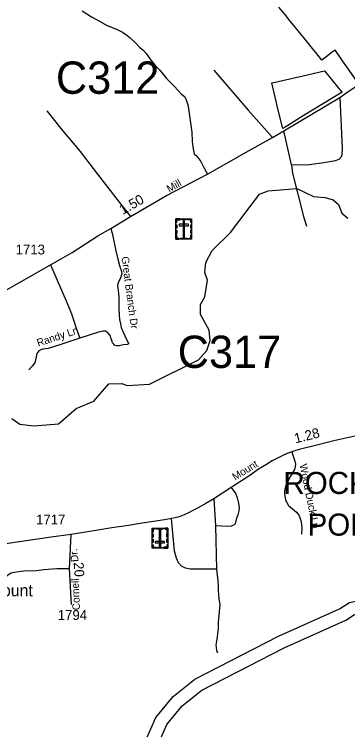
# Model space of a CAD drawing. Extents: x 2220236 to 2384410, y 720751 to 894131.
# Drawn here: x 2336418 to 2340644, y 787885 to 796965 of the extents above; entities that cross this region are included whole.
import ezdxf

# ---------------------------------------------------------------- set-up
doc = ezdxf.new("R2010")
doc.units = 0
doc.layers.add('Default', color=7, linetype='Continuous')

msp = doc.modelspace()

# ---------------------------------------------------------------- linework, layer by layer
at = {"layer": 'Default'}
for p, q in [((2339932.3, 795055.8), (2339835, 795488.4)), ((2338948.1, 790815.6), (2338967.6, 790473.8)), ((2338967.6, 790473.8), (2338980.3, 789922.1))]:
    msp.add_line(p, q, dxfattribs=at)
for points in [[(2337278.1, 797008), (2337397.5, 796935), (2337497, 796877.5), (2337596.5, 796824.4), (2337713.7, 796775.7), (2337791, 796738.1), (2337844.1, 796702.7), (2337888.3, 796665.1), (2337954.7, 796603.1), (2338005.5, 796547.8), (2338052, 796510.2), (2338094, 796463.7), (2338136, 796399.6), (2338202.3, 796315.5), (2338262, 796258), (2338348.2, 796149.5), (2338447.7, 796050), (2338534, 795957.1), (2338578.2, 795917.2), (2338587, 795901.7), (2338602.5, 795868.6), (2338615.8, 795815.5), (2338626.8, 795771.2), (2338637.9, 795678.3), (2338668.8, 795468.1), (2338673.3, 795350.8), (2338679.9, 795282.2), (2338688.7, 795235.8), (2338697.6, 795196), (2338708.6, 795180.5), (2338721.9, 795171.6), (2338744, 795149.5), (2338781.6, 795098.6), (2338823.6, 795014.5), (2338866.6, 794937.5)], [(2340770.8, 796104.5), (2340626.2, 796310.7), (2340610, 796334), (2340563, 796401.1), (2340488.2, 796508), (2340485.8, 796511.6), (2340453.5, 796487.3), (2340385, 796435.6), (2340318, 796385.1), (2340239.8, 796481), (2340215.2, 796511.2), (2340130, 796616), (2340079.2, 796678.4), (2340017.5, 796754.6), (2339962.5, 796822.6), (2339916.5, 796879.6), (2339847.2, 796965.2), (2339772.8, 797057.2)], [(2340770.8, 796104.5), (2340626.2, 796310.7), (2340610, 796334), (2340563, 796401.1), (2340488.2, 796508), (2340485.8, 796511.6), (2340453.5, 796487.3), (2340385, 796435.6), (2340318, 796385.1), (2340239.8, 796481), (2340215.2, 796511.2), (2340130, 796616), (2340079.2, 796678.4), (2340017.5, 796754.6), (2339962.5, 796822.6), (2339916.5, 796879.6), (2339847.2, 796965.2), (2339772.8, 797057.2)], [(2336234.6, 793422.4), (2336876.5, 793783.6), (2337003.6, 793857), (2337150.5, 793942.8), (2337477.8, 794154.7), (2337639.7, 794247.5), (2337890.1, 794400.6), (2338347.2, 794663.5), (2338866.6, 794937.5), (2339356.6, 795214.8), (2339691.2, 795400.2), (2339835, 795488.4), (2340543.2, 795909.9), (2340662.2, 795992.7), (2340809.6, 796092.1), (2340938.1, 796191.3), (2341045.1, 796281.9), (2341205.2, 796434.8), (2341288.9, 796513.6), (2341379.2, 796598.7), (2341508, 796703.8)], [(2338947.6, 796258), (2339383.2, 795747.9), (2339691.2, 795400.2)], [(2340543.2, 795909.9), (2340572.4, 795268.3), (2340569.1, 795177.7), (2340557.6, 795146.4), (2340532.9, 795121.6), (2340485.6, 795104.4), (2340371.8, 795083.2), (2340130.1, 795052.3), (2339932.3, 795055.8)], [(2336831.1, 795740.5), (2337008.9, 795518), (2337253.5, 795223.8), (2337470.9, 794937), (2337703.2, 794637.9), (2337890.1, 794400.6)], [(2339932.3, 795055.8), (2339945.4, 794949.9), (2340084, 794398), (2340121.7, 794274.4)], [(2336387.3, 791836.8), (2336488.2, 791762.1), (2336663.3, 791739.8), (2336979.3, 791769.1), (2337202.2, 791961.9), (2337426.3, 792056.5), (2337615.2, 792274.2), (2337781.3, 792277.7), (2337848.3, 792254.2), (2338131.3, 792272.3), (2338752.2, 792579.9), (2338859.2, 792699.1), (2338899.2, 792825.5), (2338889.2, 792956.4), (2338779.3, 793155.4), (2338777.2, 793280), (2338834.2, 793380.8), (2338865.2, 793588.9), (2338831.4, 793689.1), (2338846.3, 793814.5), (2338927.3, 793965.5), (2339158.2, 794194.8), (2339527.3, 794682.6), (2339635.4, 794723.1), (2340001.4, 794754.4), (2340210.4, 794654.6), (2340360.2, 794641), (2340461.3, 794609.1), (2340528.4, 794552.7), (2340571.2, 794442.9), (2340647.3, 794377)], [(2337639.7, 794247.5), (2337663.3, 794171.1), (2337705, 793964.6), (2337729.2, 793856.9), (2337752.2, 793777.8), (2337776.4, 793702), (2337780.2, 793675), (2337773.6, 793646.5), (2337760.5, 793608), (2337739.6, 793568.5), (2337731.9, 793545.4), (2337726.4, 793523.4), (2337728.6, 793493.7), (2337739.6, 793424.5), (2337745.1, 793369.6), (2337745.1, 793287.2), (2337744, 793227.1), (2337746.2, 793151.3), (2337752.8, 793090.8), (2337762.7, 793035.9), (2337774.7, 792989.7), (2337794.5, 792938.1), (2337819.8, 792885.4), (2337841.7, 792837), (2337868.1, 792781), (2337846.7, 792775.7), (2337799.4, 792768), (2337747.8, 792757), (2337711.6, 792755.9), (2337692.9, 792763.6), (2337677.6, 792777.9), (2337663.3, 792795.5), (2337654.5, 792823), (2337644.6, 792848.2), (2337633.1, 792888.9), (2337607.8, 792919.1), (2337588.1, 792936.7), (2337572.7, 792943.3), (2337544.1, 792943.3), (2337483.7, 792929), (2337248.2, 792856.5)], [(2336876.5, 793783.6), (2337003.6, 793495.1), (2337076.1, 793328.7), (2337106.6, 793258.6), (2337144.4, 793163), (2337169.2, 793087.2), (2337198.8, 792993.3), (2337248.2, 792856.5)], [(2337248.2, 792856.5), (2337159.8, 792826.8), (2336996.2, 792769.7), (2336849.1, 792723.3), (2336777.4, 792716.7), (2336747.5, 792704.3), (2336729.8, 792692.2), (2336704.1, 792659.9), (2336696.7, 792615.8), (2336677.6, 792539.6), (2336646.1, 792501.3), (2336602.6, 792454.7)], [(2340737, 791611.3), (2340467.5, 791550.1), (2340254, 791495.4), (2340027.5, 791440.7), (2339975.4, 791425), (2339937.1, 791413.2), (2339856.9, 791380.7), (2339769.7, 791340.3), (2339689, 791298.7), (2339614.8, 791253.1), (2339515.8, 791193.1), (2339392.2, 791104.6), (2339165.1, 790958.8), (2338948.1, 790815.6), (2338848, 790755.5), (2338750.3, 790700.8), (2338681.3, 790665.6), (2338626.6, 790635.6), (2338572, 790613.5), (2338509.5, 790588.7), (2338457.4, 790574.4), (2338411.6, 790565.7), (2338321.3, 790547.7), (2338182, 790526.8), (2338037.5, 790504.7), (2337867, 790477.3), (2337656.1, 790447.4), (2337374.8, 790401.8), (2337134, 790364)], [(2339937.1, 791413.2), (2339952.7, 791355.3), (2339973.5, 791291.6), (2339983.8, 791253.8), (2339980.3, 791223.8), (2339968.8, 791185.5), (2339917.8, 791103), (2339880.6, 791032.7), (2339855.3, 790970.4), (2339843.9, 790922.1), (2339844.5, 790874.1), (2339853.1, 790830.2), (2339857.4, 790796.4), (2339871.8, 790768.6), (2339896.1, 790731), (2339995.3, 790644.2), (2340023.7, 790606.5), (2340042.2, 790564.7), (2340056.7, 790522.8), (2340063.6, 790447.1), (2340060.5, 790364.9)], [(2339165.1, 790958.8), (2339226.7, 790876.7), (2339243.3, 790829), (2339260, 790761.2), (2339266.9, 790701.3), (2339263.2, 790663.3), (2339251.9, 790613.2), (2339230.5, 790552.9), (2339217.3, 790498.8), (2339205.4, 790486.7), (2339165.5, 790468.2), (2339119.6, 790465.6), (2338967.6, 790473.8)], [(2338980.3, 789922.1), (2338648.4, 789922.1), (2338588.2, 789935.5), (2338536, 789958.7), (2338499.5, 790002.3), (2338474.7, 790064.1), (2338449.6, 790149.7), (2338411.6, 790565.7)], [(2337134, 790364), (2336886.6, 790330.1), (2336567.7, 790283.3), (2336255.2, 790233.8), (2335961, 790189.5), (2335618.6, 790134.8), (2335138.1, 790061.8), (2334830.9, 790012.3), (2334649.4, 789987.7)], [(2337134, 790364), (2337112.7, 789927.6), (2337140.3, 789472.2)], [(2337112.7, 789927.6), (2336954.9, 789925.8), (2336791, 789915.9), (2336701.1, 789902.8), (2336539.3, 789896.8), (2336443.5, 789885.7), (2336377.7, 789870.8), (2336336.1, 789846.3), (2336302.4, 789807.9), (2336274.7, 789787.6), (2336252.8, 789773.5), (2336223.1, 789757.1), (2336151.6, 789724.1)], [(2338980.3, 789922.1), (2338998, 789774.3), (2339000.9, 789708.4), (2339001.5, 789652.4), (2339008, 789602.7), (2339012.8, 789542.6), (2339021.6, 789478.8), (2339009.4, 789332.8), (2339000.3, 789252.6), (2339001.2, 789170.6), (2338985, 789032.5), (2338973.9, 788956.4), (2338976.2, 788930.5), (2338982.7, 788888.5), (2338994.9, 788858.6)], [(2337335.9, 784865.1), (2337372.7, 784960.1), (2337441.5, 785062.1), (2337510, 785408.7), (2337607.3, 785692.8), (2337722.4, 786197.3), (2337728.4, 786473.2), (2337842.8, 786975.6), (2337883, 787051.4), (2337960.3, 787465), (2338211.6, 788038.7), (2338430.3, 788305.4), (2338707.4, 788526.9), (2339767.8, 789070.1), (2340542.6, 789418.3), (2340665.7, 789499.9), (2340992, 789572.6), (2341431.5, 789620), (2341905.1, 789744.5), (2342531.1, 789800.1), (2342949.9, 789807.3)], [(2337406.5, 784717), (2337463, 784824.3), (2337594.8, 784991.5), (2337668.7, 785366.1), (2337765.3, 785647.8), (2337886.1, 786177.1), (2337892, 786453), (2337997.9, 786917.9), (2338039.6, 786996.5), (2338118.1, 787416.3), (2338352.8, 787952.1), (2338546.3, 788188), (2338797, 788388.5), (2339838.8, 788922.2), (2340622.1, 789274.2), (2340731, 789346.4), (2341018.7, 789410.5), (2341461.3, 789458.2), (2341933.4, 789582.3), (2342539.8, 789636.2), (2342952.7, 789643.2)]]:
    msp.add_lwpolyline(points, dxfattribs=at)
for points in [[(2339852, 795534.6), (2339820.2, 795517), (2339769.2, 795731.9), (2339682.8, 796095.8), (2339685, 796096.3), (2340079.2, 796184.4), (2340350.8, 796247.1), (2340571.8, 795979), (2340572.5, 795978.3), (2340080.8, 795676.7), (2340079.2, 795675.8)], [(2339852, 795534.6), (2339820.2, 795517), (2339769.2, 795731.9), (2339682.8, 796095.8), (2339685, 796096.3), (2340079.2, 796184.4), (2340350.8, 796247.1), (2340571.8, 795979), (2340572.5, 795978.3), (2340080.8, 795676.7), (2340079.2, 795675.8)], [(2338467.2, 794324.5), (2338478.6, 794324.5), (2338478.6, 794356.7), (2338519.2, 794356.7), (2338519.2, 794367.8), (2338467.3, 794367.8)], [(2338467.3, 794367.8), (2338666.3, 794367.8), (2338666.3, 794113.2), (2338467.3, 794113.2)], [(2338541.3, 794367.8), (2338593.1, 794367.8), (2338593.1, 794356.4), (2338541.3, 794356.4)], [(2338666.4, 794324.5), (2338655.1, 794324.5), (2338655.1, 794356.7), (2338614.5, 794356.7), (2338614.5, 794367.8), (2338666.4, 794367.8)], [(2338467.2, 794250.4), (2338467.2, 794293.7), (2338478.6, 794293.7), (2338478.6, 794250.4)], [(2338508.1, 794299.8), (2338508.1, 794281.1), (2338625.8, 794281.1), (2338625.8, 794299.8)], [(2338576.3, 794338.5), (2338557.6, 794338.5), (2338557.6, 794135.8), (2338576.3, 794135.8)], [(2338655, 794251.4), (2338655, 794294.7), (2338666.4, 794294.7), (2338666.4, 794251.4)], [(2338467.2, 794183.2), (2338467.2, 794226.5), (2338478.6, 794226.5), (2338478.6, 794183.2)], [(2338655, 794185.5), (2338655, 794228.8), (2338666.4, 794228.8), (2338666.4, 794185.5)], [(2338500.3, 794113.3), (2338500.3, 794124.8), (2338478.3, 794124.8), (2338478.3, 794165.2), (2338467.2, 794165.2), (2338467.2, 794113.3)], [(2338524.7, 794124.7), (2338609.6, 794124.7), (2338609.6, 794113.3), (2338524.7, 794113.3)], [(2338633.2, 794113.2), (2338633.2, 794124.7), (2338655.2, 794124.7), (2338655.2, 794165.1), (2338666.3, 794165.1), (2338666.3, 794113.2)], [(2338364.2, 790188.9), (2338165.1, 790188.9), (2338165.1, 790443.5), (2338364.2, 790443.5)], [(2338198.3, 790443.5), (2338198.3, 790432), (2338176.3, 790432), (2338176.3, 790391.6), (2338165.1, 790391.6), (2338165.1, 790443.5)], [(2338176.5, 790371.2), (2338176.5, 790327.9), (2338165.1, 790327.9), (2338165.1, 790371.2)], [(2338306.8, 790432), (2338221.9, 790432), (2338221.9, 790443.4), (2338306.8, 790443.4)], [(2338255.2, 790218.2), (2338273.9, 790218.2), (2338273.9, 790420.9), (2338255.2, 790420.9)], [(2338331.2, 790443.4), (2338331.2, 790431.9), (2338353.2, 790431.9), (2338353.2, 790391.5), (2338364.3, 790391.5), (2338364.3, 790443.4)], [(2338364.3, 790373.5), (2338364.3, 790330.2), (2338352.9, 790330.2), (2338352.9, 790373.5)], [(2338176.5, 790305.3), (2338176.5, 790262), (2338165.1, 790262), (2338165.1, 790305.3)], [(2338364.2, 790306.3), (2338364.2, 790263), (2338352.9, 790263), (2338352.9, 790306.3)], [(2338165.1, 790232.2), (2338176.4, 790232.2), (2338176.4, 790200), (2338217, 790200), (2338217, 790188.9), (2338165.1, 790188.9)], [(2338323.4, 790256.9), (2338323.4, 790275.6), (2338205.7, 790275.6), (2338205.7, 790256.9)], [(2338290.2, 790188.9), (2338238.3, 790188.9), (2338238.3, 790200.3), (2338290.2, 790200.3)], [(2338364.2, 790232.2), (2338352.9, 790232.2), (2338352.9, 790200), (2338312.3, 790200), (2338312.3, 790188.9), (2338364.2, 790188.9)]]:
    msp.add_lwpolyline(points, close=True, dxfattribs=at)

# ---------------------------------------------------------------- texts
for s, height, p in [('C312', 410.1, (2336945.4, 795956.4)), ('1713', 125, (2336434.2, 793917)), ('C317', 410.1, (2338489.6, 792476.7)), ('ROCKY MOUNT', 280, (2339829.5, 790876.8)), ('1717', 125, (2336693.7, 790489.8)), ('POP. 56,160', 280, (2340136.2, 790348)), ('West Mount', 150, (2335581.9, 789578.5)), ('1794', 125, (2336968.8, 789278.2))]:
    msp.add_text(s, height=height, dxfattribs=at).set_placement(p)
for s, height, rotation, p in [('Mill', 95, 29.50906, (2338382.4, 794701.1)), ('1.50', 125, 29.52407, (2337792, 794417.7)), ('Great Branch Dr', 95, 277.52037, (2337775.7, 793885)), ('Randy Ln', 95, 18.06481, (2336721.5, 792747.2)), ('1.28', 125, 14.26599, (2339984, 791517.9)), ('Mount', 95, 31.82737, (2339217, 791044.9)), ('Wood Duck Ln', 95, 281.38098, (2340033.5, 791247.8)), ('Dr.', 95, 96.66142, (2337233.2, 790019.4)), ('.20', 125, 273.46803, (2337167.9, 790053.5)), ('Cornell', 95, 92.76562, (2337251.7, 789403.7))]:
    msp.add_text(s, height=height, rotation=rotation, dxfattribs=at).set_placement(p)

doc.saveas('drawing.dxf')
